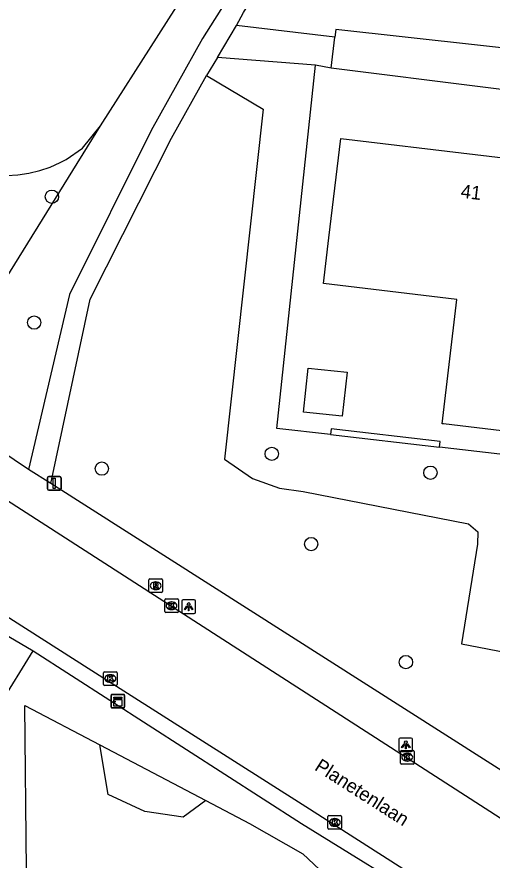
# Model space of a CAD drawing. Extents: x 162398 to 163643, y 386453 to 387397.
# Drawn here: x 162763.2 to 162798.1, y 386868.4 to 386930.2 of the extents above; entities that cross this region are included whole.
import ezdxf

# ---------------------------------------------------------------- set-up
doc = ezdxf.new("R2010")
doc.units = 0
for name, color, linetype in [('IMGEO_Afsluitpaal', 7, 'Continuous'), ('IMGEO_Boom', 7, 'Continuous'), ('IMGEO_Groenvoorziening', 7, 'Continuous'), ('IMGEO_Haag', 7, 'Continuous'), ('IMGEO_Kast', 7, 'Continuous'), ('IMGEO_Kolk', 7, 'Continuous'), ('IMGEO_Lichtpunt', 7, 'Continuous'), ('IMGEO_Meer_plas_ven_vijver', 7, 'Continuous'), ('IMGEO_Openbare_ruimte_label', 7, 'Continuous'), ('IMGEO_Pand', 7, 'Continuous'), ('IMGEO_Pand_nummerreeks', 7, 'Continuous'), ('IMGEO_Rijbaan_lokaal_gesloten', 7, 'Continuous'), ('IMGEO_Rioolput', 7, 'Continuous'), ('IMGEO_Voetpad_gesloten', 7, 'Continuous'), ('IMGEO_Voetpad_halfverhard', 7, 'Continuous'), ('IMGEO_Voetpad_open', 7, 'Continuous')]:
    doc.layers.add(name, color=color, linetype=linetype)

msp = doc.modelspace()

# ---------------------------------------------------------------- linework, layer by layer
at = {"layer": 'IMGEO_Afsluitpaal'}
for p, q in [((162765.499, 386895.606), (162765.499, 386896.406)), ((162765.499, 386896.406), (162765.499, 386895.606)), ((162765.599, 386896.506), (162766.389, 386896.506)), ((162766.389, 386896.506), (162765.599, 386896.506)), ((162766.489, 386896.406), (162766.489, 386895.606)), ((162766.489, 386895.606), (162766.489, 386896.406)), ((162766.389, 386895.506), (162765.599, 386895.506)), ((162765.599, 386895.506), (162766.389, 386895.506))]:
    msp.add_line(p, q, dxfattribs=at)
msp.add_lwpolyline([(162765.919, 386896.381), (162766.069, 386896.381), (162766.069, 386895.631), (162765.919, 386895.631), (162765.919, 386896.381)], dxfattribs=at)
for centre, start, end in [((162765.599, 386896.406), 90, 180), ((162765.599, 386896.406), 90, 180), ((162766.389, 386896.406), 0, 90), ((162766.389, 386896.406), 360, 90), ((162765.599, 386895.606), 180, 270), ((162765.599, 386895.606), 180, 270), ((162766.389, 386895.606), 270, 0), ((162766.389, 386895.606), 270, 0)]:
    msp.add_arc(centre, 0.1, start, end, dxfattribs=at)
at = {"layer": 'IMGEO_Boom'}
for centre in [(162765.821, 386917.046), (162764.516, 386907.809), (162781.941, 386898.173), (162769.48, 386897.087), (162793.578, 386896.79), (162784.833, 386891.55), (162791.779, 386882.885)]:
    msp.add_circle(centre, 0.489, dxfattribs=at)
at = {"layer": 'IMGEO_Groenvoorziening'}
for points in [[(162786.244, 386899.582), (162782.318, 386900.035), (162785.145, 386926.702)], [(162777.161, 386925.941), (162781.307, 386923.473), (162778.479, 386897.772), (162780.538, 386896.353), (162782.519, 386895.657), (162784.234, 386895.406), (162796.362, 386893.035), (162797.061, 386892.44), (162797.024, 386891.538), (162795.864, 386884.236), (162816.171, 386880.315), (162814.809, 386871.87), (162822.009, 386871.525), (162824.637, 386871.871), (162826.059, 386871.733), (162842.001, 386868.604)], [(162756.787, 386901.931), (162769.371, 386922.252)], [(162802.049, 386897.757), (162794.254, 386898.657)], [(162769.653, 386862.773), (162763.956, 386867.61), (162763.832, 386879.691), (162769.322, 386876.812)], [(162769.322, 386876.812), (162777.111, 386872.728)], [(162777.111, 386872.728), (162775.445, 386871.501), (162772.639, 386871.917), (162769.937, 386873.165), (162769.322, 386876.812)], [(162777.111, 386872.728), (162780.313, 386871.049), (162784.213, 386868.82), (162791.979, 386861.518)]]:
    msp.add_lwpolyline(points, dxfattribs=at)
at = {"layer": 'IMGEO_Haag'}
for points in [[(162794.254, 386898.657), (162794.294, 386899.088), (162786.295, 386900.001), (162786.244, 386899.582)], [(162786.244, 386899.582), (162794.254, 386898.657)]]:
    msp.add_lwpolyline(points, dxfattribs=at)
at = {"layer": 'IMGEO_Kast'}
for p, q in [((162770.228, 386880.52), (162771.069, 386880.52)), ((162771.069, 386880.52), (162770.228, 386880.52)), ((162770.153, 386879.595), (162770.153, 386880.436)), ((162770.153, 386880.436), (162770.153, 386879.595)), ((162771.153, 386880.445), (162771.153, 386879.604)), ((162771.153, 386879.604), (162771.153, 386880.445)), ((162771.078, 386879.52), (162770.237, 386879.52)), ((162770.237, 386879.52), (162771.078, 386879.52))]:
    msp.add_line(p, q, dxfattribs=at)
for points in [[(162770.348, 386880.31), (162770.948, 386880.31), (162770.948, 386880.225), (162770.348, 386880.225), (162770.348, 386880.31)], [(162770.348, 386880.135), (162770.948, 386880.135), (162770.948, 386879.646), (162770.348, 386879.646), (162770.348, 386880.135)]]:
    msp.add_lwpolyline(points, dxfattribs=at)
msp.add_circle((162770.432, 386879.984), 0.0377, dxfattribs=at)
for centre, start, end in [((162770.231, 386880.442), 92.4484, 184.28452), ((162770.231, 386880.442), 92.4484, 184.28452), ((162771.075, 386880.442), 2.4484, 94.28452), ((162771.075, 386880.442), 2.4484, 94.28452), ((162770.231, 386879.598), 182.4484, 274.28452), ((162770.231, 386879.598), 182.4484, 274.28452), ((162771.075, 386879.598), 272.4484, 4.28452), ((162771.075, 386879.598), 272.4484, 4.28452)]:
    msp.add_arc(centre, 0.0779, start, end, dxfattribs=at)
at = {"layer": 'IMGEO_Kolk'}
for p, q in [((162774.09, 386886.598), (162774.09, 386887.45)), ((162774.165, 386887.524), (162775.017, 386887.524)), ((162774.578, 386887.304), (162774.603, 386887.304)), ((162775.091, 386887.45), (162775.091, 386886.598)), ((162774.601, 386886.744), (162774.576, 386886.744)), ((162775.017, 386886.524), (162774.165, 386886.524)), ((162769.606, 386881.251), (162769.606, 386882.103)), ((162769.681, 386882.177), (162770.533, 386882.177)), ((162770.094, 386881.957), (162770.119, 386881.957)), ((162770.607, 386882.103), (162770.607, 386881.251)), ((162770.533, 386881.177), (162769.681, 386881.177)), ((162770.117, 386881.397), (162770.092, 386881.397)), ((162791.375, 386875.475), (162791.375, 386876.327)), ((162791.45, 386876.401), (162792.302, 386876.401)), ((162791.863, 386876.181), (162791.888, 386876.181)), ((162792.376, 386876.327), (162792.376, 386875.475)), ((162791.886, 386875.621), (162791.861, 386875.621)), ((162792.302, 386875.401), (162791.45, 386875.401)), ((162786.064, 386870.696), (162786.064, 386871.548)), ((162786.139, 386871.622), (162786.991, 386871.622)), ((162786.552, 386871.402), (162786.577, 386871.402)), ((162787.065, 386871.548), (162787.065, 386870.696)), ((162786.991, 386870.622), (162786.139, 386870.622)), ((162786.575, 386870.842), (162786.55, 386870.842))]:
    msp.add_line(p, q, dxfattribs=at)
for points in [[(162774.09, 386886.598), (162774.09, 386887.45)], [(162774.165, 386887.524), (162775.017, 386887.524)], [(162775.091, 386887.45), (162775.091, 386886.598)], [(162774.411, 386887.224), (162774.534, 386887.224), (162774.534, 386887.073), (162774.664, 386887.224), (162774.828, 386887.224), (162774.682, 386887.073), (162774.835, 386886.824), (162774.683, 386886.824), (162774.598, 386886.988), (162774.534, 386886.921), (162774.534, 386886.824), (162774.411, 386886.824), (162774.411, 386887.224)], [(162775.017, 386886.524), (162774.165, 386886.524)], [(162769.606, 386881.251), (162769.606, 386882.103)], [(162769.681, 386882.177), (162770.533, 386882.177)], [(162769.927, 386881.877), (162770.05, 386881.877), (162770.05, 386881.726), (162770.18, 386881.877), (162770.344, 386881.877), (162770.198, 386881.726), (162770.351, 386881.477), (162770.199, 386881.477), (162770.114, 386881.641), (162770.05, 386881.574), (162770.05, 386881.477), (162769.927, 386881.477), (162769.927, 386881.877)], [(162770.607, 386882.103), (162770.607, 386881.251)], [(162770.533, 386881.177), (162769.681, 386881.177)], [(162791.375, 386875.475), (162791.375, 386876.327)], [(162791.45, 386876.401), (162792.302, 386876.401)], [(162792.376, 386876.327), (162792.376, 386875.475)], [(162791.696, 386876.101), (162791.819, 386876.101), (162791.819, 386875.95), (162791.949, 386876.101), (162792.113, 386876.101), (162791.967, 386875.95), (162792.12, 386875.701), (162791.968, 386875.701), (162791.883, 386875.865), (162791.819, 386875.798), (162791.819, 386875.701), (162791.696, 386875.701), (162791.696, 386876.101)], [(162792.302, 386875.401), (162791.45, 386875.401)], [(162786.064, 386870.696), (162786.064, 386871.548)], [(162786.139, 386871.622), (162786.991, 386871.622)], [(162786.385, 386871.322), (162786.508, 386871.322), (162786.508, 386871.171), (162786.638, 386871.322), (162786.802, 386871.322), (162786.656, 386871.171), (162786.809, 386870.922), (162786.657, 386870.922), (162786.572, 386871.086), (162786.508, 386871.019), (162786.508, 386870.922), (162786.385, 386870.922), (162786.385, 386871.322)], [(162787.065, 386871.548), (162787.065, 386870.696)], [(162786.991, 386870.622), (162786.139, 386870.622)]]:
    msp.add_lwpolyline(points, dxfattribs=at)
for centre, start, end in [((162774.167, 386887.448), 91.55205, 178.44795), ((162774.167, 386887.448), 91.55205, 178.44795), ((162775.015, 386887.448), 1.55205, 88.44795), ((162775.015, 386887.448), 1.55205, 88.44795), ((162774.167, 386886.6), 181.55205, 268.44795), ((162774.167, 386886.6), 181.55205, 268.44795), ((162775.015, 386886.6), 271.55205, 358.44795), ((162775.015, 386886.6), 271.55205, 358.44795), ((162769.683, 386882.101), 91.55205, 178.44795), ((162769.683, 386882.101), 91.55205, 178.44795), ((162770.531, 386882.101), 1.55205, 88.44795), ((162770.531, 386882.101), 1.55205, 88.44795), ((162769.683, 386881.253), 181.55205, 268.44795), ((162769.683, 386881.253), 181.55205, 268.44795), ((162770.531, 386881.253), 271.55205, 358.44795), ((162770.531, 386881.253), 271.55205, 358.44795), ((162791.452, 386876.325), 91.55205, 178.44795), ((162791.452, 386876.325), 91.55205, 178.44795), ((162792.3, 386876.325), 1.55205, 88.44795), ((162792.3, 386876.325), 1.55205, 88.44795), ((162791.452, 386875.477), 181.55205, 268.44795), ((162791.452, 386875.477), 181.55205, 268.44795), ((162792.3, 386875.477), 271.55205, 358.44795), ((162792.3, 386875.477), 271.55205, 358.44795), ((162786.141, 386871.546), 91.55205, 178.44795), ((162786.141, 386871.546), 91.55205, 178.44795), ((162786.989, 386871.546), 1.55205, 88.44795), ((162786.989, 386871.546), 1.55205, 88.44795), ((162786.141, 386870.698), 181.55205, 268.44795), ((162786.141, 386870.698), 181.55205, 268.44795), ((162786.989, 386870.698), 271.55205, 358.44795), ((162786.989, 386870.698), 271.55205, 358.44795)]:
    msp.add_arc(centre, 0.0765, start, end, dxfattribs=at)
for centre, major_axis, ratio, start_param, end_param in [((162774.577, 386887.024), (-0.387, 0.002), 0.722429, 4.712389, 7.853982), ((162774.602, 386887.024), (-0.39, 0.002), 0.717154, 1.570796, 4.712389), ((162770.093, 386881.677), (-0.387, 0.002), 0.722429, 4.712389, 7.853982), ((162770.118, 386881.677), (-0.39, 0.002), 0.717154, 1.570796, 4.712389), ((162791.862, 386875.901), (-0.387, 0.002), 0.722429, 4.712389, 7.853982), ((162791.887, 386875.901), (-0.39, 0.002), 0.717154, 1.570796, 4.712389), ((162786.551, 386871.122), (-0.387, 0.002), 0.722429, 4.712389, 7.853982), ((162786.576, 386871.122), (-0.39, 0.002), 0.717154, 1.570796, 4.712389)]:
    msp.add_ellipse(centre, major_axis=major_axis, ratio=ratio, start_param=start_param, end_param=end_param, dxfattribs=at)
at = {"layer": 'IMGEO_Lichtpunt'}
for p, q in [((162775.349, 386887.354), (162775.349, 386886.547)), ((162775.349, 386887.354), (162775.349, 386886.547)), ((162776.251, 386887.449), (162775.443, 386887.449)), ((162776.251, 386887.449), (162775.443, 386887.449)), ((162776.345, 386886.547), (162776.345, 386887.354)), ((162776.345, 386886.547), (162776.345, 386887.354)), ((162775.443, 386886.453), (162776.251, 386886.453)), ((162775.443, 386886.453), (162776.251, 386886.453)), ((162791.27, 386877.219), (162791.27, 386876.412)), ((162791.27, 386877.219), (162791.27, 386876.412)), ((162792.172, 386877.314), (162791.364, 386877.314)), ((162792.172, 386877.314), (162791.364, 386877.314)), ((162792.266, 386876.412), (162792.266, 386877.219)), ((162792.266, 386876.412), (162792.266, 386877.219)), ((162791.364, 386876.318), (162792.172, 386876.318)), ((162791.364, 386876.318), (162792.172, 386876.318))]:
    msp.add_line(p, q, dxfattribs=at)
for points in [[(162775.723, 386887.018), (162775.762, 386886.99), (162775.574, 386886.728), (162775.536, 386886.755), (162775.723, 386887.018)], [(162775.825, 386886.97), (162775.872, 386886.97), (162775.872, 386886.648), (162775.825, 386886.648), (162775.825, 386886.97)], [(162775.935, 386886.99), (162775.973, 386887.017), (162776.16, 386886.755), (162776.121, 386886.727), (162775.935, 386886.99)], [(162791.644, 386876.883), (162791.683, 386876.855), (162791.495, 386876.593), (162791.457, 386876.62), (162791.644, 386876.883)], [(162791.746, 386876.835), (162791.793, 386876.835), (162791.793, 386876.513), (162791.746, 386876.513), (162791.746, 386876.835)], [(162791.856, 386876.855), (162791.894, 386876.882), (162792.081, 386876.62), (162792.042, 386876.592), (162791.856, 386876.855)]]:
    msp.add_lwpolyline(points, dxfattribs=at)
for centre in [(162775.848, 386887.152), (162791.769, 386877.017)]:
    msp.add_circle(centre, 0.0994, dxfattribs=at)
for centre, start, end in [((162775.443, 386887.354), 90, 180), ((162775.443, 386887.354), 90, 180), ((162776.251, 386887.354), 0, 90), ((162776.251, 386887.354), 0, 90), ((162775.443, 386886.547), 180, 270), ((162775.443, 386886.547), 180, 270), ((162776.251, 386886.547), 270, 0), ((162776.251, 386886.547), 270, 360), ((162791.364, 386877.219), 90, 180), ((162791.364, 386877.219), 90, 180), ((162792.172, 386877.219), 0, 90), ((162792.172, 386877.219), 0, 90), ((162791.364, 386876.412), 180, 270), ((162791.364, 386876.412), 180, 270), ((162792.172, 386876.412), 270, 0), ((162792.172, 386876.412), 270, 360)]:
    msp.add_arc(centre, 0.0946, start, end, dxfattribs=at)
at = {"layer": 'IMGEO_Meer_plas_ven_vijver'}
for points in [[(162769.371, 386922.252), (162799.338, 386969.193), (162809.724, 386985.81), (162818.237, 387000.005), (162820.24, 387003.004), (162834.642, 387026.056), (162841.299, 387036.717), (162844.23, 387041.73), (162846.89, 387045.895)], [(162747.703, 386925.615), (162748.573, 386924.866), (162750.527, 386923.545), (162758.682, 386919.381), (162759.436, 386919.084), (162760.213, 386918.856), (162761.007, 386918.698), (162761.812, 386918.611), (162762.52, 386918.595), (162763.33, 386918.644), (162764.133, 386918.766), (162764.922, 386918.958), (162765.69, 386919.221), (162766.432, 386919.551), (162766.853, 386919.775), (162768.074, 386920.607), (162769.371, 386922.252)]]:
    msp.add_lwpolyline(points, dxfattribs=at)
at = {"layer": 'IMGEO_Pand'}
for points in [[(162804.505, 386900.8), (162804.315, 386899.207), (162794.543, 386900.371), (162794.438, 386900.384), (162795.525, 386909.507), (162785.739, 386910.672), (162786.138, 386914.018), (162787.008, 386921.322), (162806.715, 386918.974), (162805.543, 386909.139)], [(162787.113, 386900.933), (162784.268, 386901.239), (162784.615, 386904.464), (162787.46, 386904.158), (162787.113, 386900.933)]]:
    msp.add_lwpolyline(points, dxfattribs=at)
at = {"layer": 'IMGEO_Rijbaan_lokaal_gesloten'}
for points in [[(162737.16, 386911.071), (162755.243, 386899.437), (162786.675, 386879.214), (162820.21, 386857.595), (162823.672, 386855.407)], [(162819.973, 386849.537), (162817.434, 386851.158), (162784.448, 386872.261), (162768.474, 386882.429), (162757.506, 386889.413), (162745.396, 386897.065), (162732.519, 386905.283), (162732.519, 386905.283)]]:
    msp.add_lwpolyline(points, dxfattribs=at)
at = {"layer": 'IMGEO_Rioolput'}
for p, q in [((162772.924, 386888.069), (162772.924, 386888.921)), ((162772.999, 386888.995), (162773.851, 386888.995)), ((162773.412, 386888.775), (162773.437, 386888.775)), ((162773.925, 386888.921), (162773.925, 386888.069)), ((162773.851, 386887.995), (162772.999, 386887.995)), ((162773.435, 386888.215), (162773.41, 386888.215))]:
    msp.add_line(p, q, dxfattribs=at)
for points in [[(162772.924, 386888.069), (162772.924, 386888.921)], [(162772.999, 386888.995), (162773.851, 386888.995)], [(162773.513, 386888.693), (162773.261, 386888.695), (162773.261, 386888.295)], [(162773.439, 386888.614), (162773.385, 386888.614), (162773.385, 386888.533)], [(162773.385, 386888.533), (162773.437, 386888.533)], [(162773.925, 386888.921), (162773.925, 386888.069)], [(162773.851, 386887.995), (162772.999, 386887.995)], [(162773.261, 386888.295), (162773.385, 386888.295), (162773.385, 386888.457), (162773.396, 386888.457)], [(162773.443, 386888.428), (162773.514, 386888.295), (162773.654, 386888.295), (162773.589, 386888.421)]]:
    msp.add_lwpolyline(points, dxfattribs=at)
for centre, radius, start, end in [((162773.001, 386888.919), 0.0765, 91.55205, 178.44795), ((162773.001, 386888.919), 0.0765, 91.55205, 178.44795), ((162773.421, 386888.722), 0.19, 274.7715, 282.96867), ((162773.445, 386888.518), 0.0964, 77.00612, 93.18647), ((162773.459, 386888.575), 0.0378, 276.66336, 79.67722), ((162773.512, 386888.583), 0.109, 350.36119, 89.41601), ((162773.51, 386888.583), 0.112, 277.58423, 350.98172), ((162773.849, 386888.919), 0.0765, 1.55205, 88.44795), ((162773.849, 386888.919), 0.0765, 1.55205, 88.44795), ((162773.001, 386888.071), 0.0765, 181.55205, 268.44795), ((162773.001, 386888.071), 0.0765, 181.55205, 268.44795), ((162773.395, 386888.404), 0.0533, 26.02933, 88.69889), ((162773.494, 386888.368), 0.108, 29.51342, 73.79051), ((162773.849, 386888.071), 0.0765, 271.55205, 358.44795), ((162773.849, 386888.071), 0.0765, 271.55205, 358.44795)]:
    msp.add_arc(centre, radius, start, end, dxfattribs=at)
for centre, major_axis, ratio, start_param, end_param in [((162773.411, 386888.495), (-0.387, 0.002), 0.722429, 4.712389, 7.853982), ((162773.436, 386888.495), (-0.39, 0.002), 0.717154, 1.570796, 4.712389)]:
    msp.add_ellipse(centre, major_axis=major_axis, ratio=ratio, start_param=start_param, end_param=end_param, dxfattribs=at)
at = {"layer": 'IMGEO_Voetpad_gesloten'}
for points in [[(162762.667, 386884.765), (162764.442, 386883.713)], [(162761.72, 386865.221), (162761.867, 386876.231), (162761.955, 386879.712), (162764.442, 386883.713)]]:
    msp.add_lwpolyline(points, dxfattribs=at)
at = {"layer": 'IMGEO_Voetpad_halfverhard'}
for points in [[(162851.192, 387040.601), (162850.891, 387039.166), (162840.214, 387025.394), (162822.792, 386999.999), (162783.249, 386938.797), (162776.857, 386928.661), (162773.098, 386921.912), (162767.102, 386909.874), (162764.104, 386897.031)], [(162779.357, 386929.622), (162779.881, 386930.575), (162782.7, 386935.149), (162794.98, 386954.285), (162797.63, 386954.224), (162799.379, 386961.034), (162801.356, 386964.042)], [(162777.97, 386927.257), (162777.161, 386925.941)], [(162765.729, 386895.987), (162768.621, 386909.522), (162774.581, 386921.341), (162777.161, 386925.941)]]:
    msp.add_lwpolyline(points, dxfattribs=at)
at = {"layer": 'IMGEO_Voetpad_open'}
for points in [[(162777.97, 386927.257), (162779.357, 386929.622)], [(162786.562, 386928.764), (162779.357, 386929.622)], [(162786.308, 386926.481), (162786.562, 386928.764)], [(162827.93, 386914.733), (162813.644, 386916.294), (162811.658, 386918.945), (162812.502, 386926.447), (162786.637, 386929.322), (162786.562, 386928.764)], [(162785.145, 386926.702), (162777.97, 386927.257)], [(162786.308, 386926.481), (162785.145, 386926.702)], [(162827.899, 386911.454), (162807.866, 386913.527), (162808.925, 386923.64), (162786.308, 386926.481)], [(162764.104, 386897.031), (162756.787, 386901.931)], [(162765.729, 386895.987), (162764.104, 386897.031)], [(162828.805, 386855.56), (162826.014, 386857.314), (162800.498, 386873.821), (162765.729, 386895.987)], [(162764.442, 386883.713), (162784.116, 386871.052), (162794.171, 386864.833), (162819.334, 386848.618), (162820.551, 386847.833)]]:
    msp.add_lwpolyline(points, dxfattribs=at)

# ---------------------------------------------------------------- texts
at = {"layer": 'IMGEO_Openbare_ruimte_label'}
msp.add_text('Planetenlaan', height=1, rotation=327.40584, dxfattribs=at).set_placement((162785.015, 386875.016))
at = {"layer": 'IMGEO_Pand_nummerreeks'}
msp.add_text('41', height=1, rotation=353.2055, dxfattribs=at).set_placement((162795.764, 386916.975))

doc.saveas('drawing.dxf')
